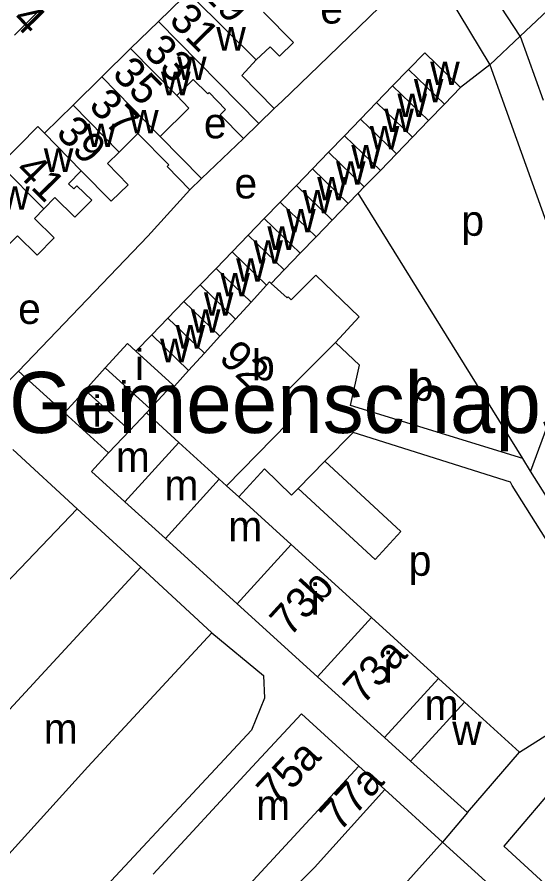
# Model space of a CAD drawing. Extents: x 161141 to 163125, y 381621 to 383200.
# Drawn here: x 162077.2 to 162145.3, y 382736 to 382848.2 of the extents above; entities that cross this region are included whole.
import ezdxf

# ---------------------------------------------------------------- set-up
doc = ezdxf.new("R2010")
doc.units = 0
for name, color, linetype in [('BLT_Basislijn', 7, 'Continuous'), ('BLT_Bebouwing', 7, 'Continuous'), ('BLT_Bebouwing_beschrifting', 7, 'Continuous'), ('BLT_Centroide', 7, 'Continuous'), ('BLT_Huisnummer', 7, 'Continuous'), ('BLT_Huisnummer_ tussenligend', 7, 'Continuous'), ('BLT_Onderverdeling_panden', 7, 'Continuous')]:
    doc.layers.add(name, color=color, linetype=linetype)

msp = doc.modelspace()

# ---------------------------------------------------------------- linework, layer by layer
at = {"layer": 'BLT_Basislijn'}
for p, q in [((162143.03, 382845.71), (162134.35, 382858.98)), ((162116.71, 382841.81), (162130.87, 382855.59)), ((162130.87, 382855.59), (162139.06, 382841.97)), ((162143.03, 382845.71), (162139.06, 382841.97)), ((162143.03, 382845.71), (162146.02, 382837.35)), ((162111.91, 382837.22), (162116.71, 382841.81)), ((162139.06, 382841.97), (162135.24, 382838.99)), ((162110.86, 382836.24), (162111.91, 382837.22)), ((162101.35, 382827.09), (162106.85, 382832.3)), ((162094.33, 382819.52), (162099.83, 382825.6)), ((162143.37, 382790.4), (162121.84, 382825.13)), ((162094.33, 382819.52), (162077.4, 382801.82)), ((162077.4, 382801.82), (162083.41, 382796.4)), ((162127.44, 382780.85), (162117.48, 382790.03)), ((162144.4, 382788.76), (162143.37, 382790.4)), ((162147.75, 382783.41), (162144.4, 382788.76)), ((162124.05, 382777.17), (162113.97, 382786.46)), ((162127.44, 382780.85), (162124.05, 382777.17)), ((162136.12, 382744.04), (162132.85, 382740.14))]:
    msp.add_line(p, q, dxfattribs=at)
for points in [[(162194.41, 382811.73), (162181.67, 382827.19), (162182.28, 382828.45), (162155.99, 382857.93), (162143.03, 382845.71)], [(162139.06, 382841.97), (162151.34, 382807.63), (162144.4, 382788.76)], [(162143.37, 382790.4), (162120.82, 382797.35), (162122.02, 382802.61), (162118.88, 382805.59)], [(162071.68, 382796.19), (162077.4, 382801.82)], [(162142, 382786.88), (162141.75, 382787.29), (162121.18, 382793.81), (162117.48, 382790.03)], [(162117.48, 382790.03), (162113.97, 382786.46)], [(162113.97, 382786.46), (162113.12, 382785.58), (162109.58, 382789.04), (162106.22, 382785.37)], [(162142.94, 382751.95), (162158, 382761.47), (162142, 382786.88)], [(162102.69, 382767.58), (162109.46, 382761.98), (162109.6, 382759.03), (162107.87, 382754.82), (162081.25, 382726.17), (162075.01, 382726.01), (162074, 382724.85)], [(162164.99, 382756.95), (162163.17, 382759.38), (162162.56, 382759.14), (162160.53, 382757.89), (162148.62, 382748.69), (162140.88, 382739.62)], [(162140.88, 382739.62), (162148.35, 382732.76)]]:
    msp.add_lwpolyline(points, dxfattribs=at)
at = {"layer": 'BLT_Bebouwing'}
for p, q in [((162099.59, 382851.47), (162095.7, 382847.65)), ((162076.86, 382845.83), (162080.64, 382849.58)), ((162095.7, 382847.65), (162092.07, 382844.08)), ((162092.07, 382844.08), (162088.3, 382840.37)), ((162108.5, 382842.6), (162110.34, 382844.31)), ((162106.61, 382840.56), (162108.5, 382842.6)), ((162110.86, 382836.24), (162106.61, 382840.56)), ((162128.44, 382841.36), (162126.34, 382839.19)), ((162088.3, 382840.37), (162084.54, 382836.68)), ((162126.34, 382839.19), (162124.24, 382837.01)), ((162133.14, 382836.82), (162135.24, 382838.99)), ((162084.54, 382836.68), (162080.79, 382832.99)), ((162108.85, 382834.27), (162110.86, 382836.24)), ((162124.24, 382837.01), (162122.14, 382834.84)), ((162131.04, 382834.65), (162133.14, 382836.82)), ((162122.14, 382834.84), (162120.04, 382832.67)), ((162106.85, 382832.3), (162108.85, 382834.27)), ((162128.94, 382832.47), (162131.04, 382834.65)), ((162101.35, 382827.09), (162095.95, 382832.58)), ((162120.04, 382832.67), (162117.94, 382830.5)), ((162126.84, 382830.3), (162128.94, 382832.47)), ((162117.94, 382830.5), (162115.85, 382828.33)), ((162124.74, 382828.13), (162126.84, 382830.3)), ((162115.85, 382828.33), (162113.75, 382826.16)), ((162122.64, 382825.96), (162124.74, 382828.13)), ((162099.83, 382825.6), (162101.35, 382827.09)), ((162113.75, 382826.16), (162111.65, 382823.99)), ((162121.84, 382825.13), (162122.64, 382825.96)), ((162120.54, 382823.79), (162121.84, 382825.13)), ((162111.65, 382823.99), (162109.55, 382821.81)), ((162118.44, 382821.61), (162120.54, 382823.79)), ((162109.55, 382821.81), (162107.45, 382819.64)), ((162116.34, 382819.44), (162118.44, 382821.61)), ((162107.45, 382819.64), (162105.35, 382817.47)), ((162114.24, 382817.27), (162116.34, 382819.44)), ((162105.35, 382817.47), (162103.25, 382815.3)), ((162112.15, 382815.1), (162114.24, 382817.27)), ((162103.25, 382815.3), (162101.15, 382813.13)), ((162110.45, 382813.34), (162112.15, 382815.1)), ((162101.15, 382813.13), (162099.05, 382810.96)), ((162096.95, 382808.78), (162099.05, 382810.96)), ((162094.85, 382806.61), (162096.95, 382808.78)), ((162092.75, 382804.44), (162094.85, 382806.61)), ((162086.11, 382799.37), (162088.75, 382802.27)), ((162089.19, 382791.14), (162083.41, 382796.4)), ((162076.68, 382791.57), (162085.08, 382783.82)), ((162104.6, 382786.84), (162106.22, 382785.37)), ((162106.22, 382785.37), (162113.08, 382779.12)), ((162085.08, 382783.82), (162093.4, 382776.15)), ((162113.08, 382779.12), (162123.59, 382769.56)), ((162093.4, 382776.15), (162102.69, 382767.58)), ((162116.52, 382761.8), (162106.02, 382771.36)), ((162123.59, 382769.56), (162132.36, 382761.59)), ((162125.27, 382753.87), (162116.52, 382761.8)), ((162132.36, 382761.59), (162135.75, 382758.5)), ((162135.75, 382758.5), (162142.94, 382751.95)), ((162128.7, 382750.74), (162125.27, 382753.87))]:
    msp.add_line(p, q, dxfattribs=at)
for points in [[(162110.34, 382844.31), (162111.55, 382843.08), (162113.38, 382844.89), (162109.46, 382848.87)], [(162135.24, 382838.99), (162130.54, 382843.53), (162128.44, 382841.36)], [(162098.12, 382837.93), (162100.27, 382840.05), (162102.15, 382838.14), (162102.33, 382838.32), (162104.48, 382836.12), (162103.77, 382835.43), (162106.85, 382832.3)], [(162095.95, 382832.58), (162099.69, 382836.28), (162098.12, 382837.93)], [(162080.79, 382832.99), (162079.91, 382833.86), (162075.02, 382828.88)], [(162090.57, 382830.54), (162093.02, 382832.95), (162097.06, 382828.85), (162096.84, 382828.63), (162099.83, 382825.6)], [(162085.62, 382828.08), (162089.54, 382824.1), (162091.74, 382826.26), (162089.03, 382829.02), (162090.57, 382830.54)], [(162080.71, 382823.09), (162082.17, 382824.57), (162084.79, 382821.99), (162086.98, 382824.22), (162085.05, 382826.11), (162084.66, 382825.71), (162083.96, 382826.39), (162085.62, 382828.08)], [(162079.48, 382821.84), (162080.71, 382823.09)], [(162075.13, 382817.37), (162077.27, 382819.57), (162079.83, 382817.05), (162082.05, 382819.31), (162079.48, 382821.84)], [(162118.88, 382805.59), (162121.96, 382808.95), (162116.31, 382814.43), (162113.09, 382811.18), (162112.67, 382811.59), (162112.54, 382811.44), (162110.45, 382813.34)], [(162088.75, 382802.27), (162091.64, 382805.45), (162092.75, 382804.44)], [(162118.88, 382805.59), (162112.25, 382798.95), (162112.96, 382798.22), (162112.99, 382796.15), (162112.31, 382795.41), (162112.69, 382795.07), (162104.6, 382786.84)], [(162083.41, 382796.4), (162086.11, 382799.37)], [(162091.32, 382784.74), (162086.97, 382788.7), (162089.19, 382791.14)], [(162096.64, 382779.9), (162091.32, 382784.74)], [(162106.02, 382771.36), (162096.64, 382779.9)], [(162068.23, 382729.9), (162086.47, 382750), (162102.69, 382767.58)], [(162121.93, 382750.12), (162114.43, 382756.97), (162107.96, 382750), (162095.04, 382735.97)], [(162136.12, 382744.04), (162142.94, 382751.95)], [(162136.12, 382744.04), (162128.7, 382750.74)], [(162121.93, 382750.12), (162125.32, 382747.03)], [(162125.32, 382747.03), (162132.85, 382740.14)], [(162132.85, 382740.14), (162139.45, 382734.15)]]:
    msp.add_lwpolyline(points, dxfattribs=at)
at = {"layer": 'BLT_Onderverdeling_panden'}
for p, q in [((162108.5, 382842.6), (162099.59, 382851.47)), ((162108.85, 382834.27), (162095.7, 382847.65)), ((162098.12, 382837.93), (162092.07, 382844.08)), ((162128.44, 382841.36), (162133.14, 382836.82)), ((162095.95, 382832.58), (162088.3, 382840.37)), ((162126.34, 382839.19), (162131.04, 382834.65)), ((162090.57, 382830.54), (162084.54, 382836.68)), ((162124.24, 382837.01), (162128.94, 382832.47)), ((162122.14, 382834.84), (162126.84, 382830.3)), ((162080.79, 382832.99), (162085.62, 382828.08)), ((162120.04, 382832.67), (162124.74, 382828.13)), ((162117.94, 382830.5), (162122.64, 382825.96)), ((162080.71, 382823.09), (162075.02, 382828.88)), ((162115.85, 382828.33), (162120.54, 382823.79)), ((162113.75, 382826.16), (162118.44, 382821.61)), ((162116.34, 382819.44), (162111.65, 382823.99)), ((162109.55, 382821.81), (162114.24, 382817.27)), ((162112.15, 382815.1), (162107.45, 382819.64)), ((162109.85, 382813.12), (162105.35, 382817.47)), ((162107.82, 382810.88), (162103.25, 382815.3)), ((162105.78, 382808.65), (162101.15, 382813.13)), ((162103.74, 382806.4), (162099.05, 382810.96)), ((162101.72, 382804.18), (162096.95, 382808.78)), ((162105.78, 382808.65), (162103.74, 382806.4)), ((162099.65, 382801.91), (162094.85, 382806.61)), ((162103.74, 382806.4), (162101.72, 382804.18)), ((162092.75, 382804.44), (162097.58, 382800.05)), ((162101.72, 382804.18), (162099.65, 382801.91)), ((162088.75, 382802.27), (162094.64, 382796.89)), ((162099.65, 382801.91), (162097.79, 382799.86)), ((162097.58, 382800.05), (162096.73, 382799.18)), ((162097.58, 382800.05), (162097.79, 382799.86)), ((162086.11, 382799.37), (162091.96, 382794.05)), ((162091.96, 382794.05), (162094.15, 382796.36)), ((162094.15, 382796.36), (162098.39, 382792.5)), ((162089.19, 382791.14), (162091.96, 382794.05)), ((162091.32, 382784.74), (162098.39, 382792.5)), ((162098.39, 382792.5), (162103.65, 382787.71)), ((162096.64, 382779.9), (162103.65, 382787.71)), ((162103.65, 382787.71), (162104.6, 382786.84)), ((162113.08, 382779.12), (162106.02, 382771.36)), ((162069.65, 382750.42), (162093.4, 382776.15)), ((162123.59, 382769.56), (162116.52, 382761.8)), ((162125.27, 382753.87), (162132.36, 382761.59)), ((162128.7, 382750.74), (162135.75, 382758.5)), ((162121.93, 382750.12), (162102.5, 382729.1)), ((162125.32, 382747.03), (162116.14, 382736.83)), ((162132.85, 382740.14), (162107.39, 382711.82))]:
    msp.add_line(p, q, dxfattribs=at)
for points in [[(162110.45, 382813.34), (162110.23, 382813.54), (162109.85, 382813.11)], [(162109.85, 382813.11), (162107.82, 382810.88)], [(162107.82, 382810.88), (162105.78, 382808.65)], [(162096.73, 382799.18), (162094.64, 382796.89)], [(162094.64, 382796.89), (162094.15, 382796.36)], [(162048.87, 382747.28), (162054.31, 382753.33), (162055.19, 382752.54), (162085.08, 382783.82)], [(162116.14, 382736.83), (162105.63, 382726.21), (162090.2, 382710.23)]]:
    msp.add_lwpolyline(points, dxfattribs=at)

# ---------------------------------------------------------------- texts
at = {"layer": 'BLT_Bebouwing_beschrifting'}
msp.add_text('Gemeenschapshuis', height=8, dxfattribs=at).set_placement((162076.17, 382793.74))
at = {"layer": 'BLT_Centroide'}
for s, p in [('e', (162116.88, 382847.36)), ('w', (162103.28, 382843.83)), ('w', (162098.15, 382839.97)), ('w', (162131.26, 382839.3)), ('w', (162096.05, 382837.97)), ('w', (162129.12, 382837.05)), ('w', (162126.98, 382835.11)), ('w', (162091.87, 382832.97)), ('w', (162125.26, 382833.14)), ('e', (162101.65, 382832.33)), ('w', (162086.27, 382831.19)), ('w', (162123.36, 382830.88)), ('w', (162120.95, 382828.37)), ('w', (162080.71, 382827.94)), ('w', (162118.94, 382826.26)), ('e', (162105.65, 382824.46)), ('w', (162116.48, 382824.21)), ('w', (162075.01, 382822.97)), ('w', (162114.58, 382822.49)), ('w', (162112.42, 382820.01)), ('p', (162135.34, 382819.57)), ('w', (162109.96, 382817.72)), ('w', (162108.13, 382815.92)), ('w', (162105.87, 382813.56)), ('w', (162103.81, 382811.63)), ('w', (162101.66, 382809.11)), ('e', (162077.35, 382808.02)), ('w', (162099.96, 382806.88)), ('w', (162097.96, 382804.8)), ('w', (162095.92, 382803)), ('i', (162092.64, 382800.67)), ('b', (162107.95, 382800.64)), ('i', (162090.59, 382796.47)), ('p', (162128.73, 382797.96)), ('i', (162087.11, 382794.58)), ('m', (162090.13, 382788.64)), ('m', (162096.49, 382784.93)), ('m', (162104.84, 382779.53)), ('p', (162128.45, 382775.04)), ('i', (162115.63, 382769.96)), ('i', (162125.17, 382761.03)), ('m', (162130.52, 382756.16)), ('m', (162080.7, 382753.03)), ('w', (162134.14, 382752.88)), ('m', (162108.48, 382743.05))]:
    msp.add_text(s, height=4, dxfattribs=at).set_placement(p)
at = {"layer": 'BLT_Huisnummer'}
for s, rotation, p in [('31', 314.5161, (162096.95, 382847.65)), ('35', 314.5147, (162089.52, 382840.62)), ('39', 314.5574, (162082.16, 382832.89)), ('92', 315.4353, (162103.47, 382803.41)), ('73b', 47.6954, (162112.89, 382766.91)), ('73a', 47.6954, (162122.46, 382758.01)), ('75a', 47.0859, (162111.11, 382744.68)), ('77a', 47.6954, (162119.42, 382741.38))]:
    msp.add_text(s, height=4, rotation=rotation, dxfattribs=at).set_placement(p)
at = {"layer": 'BLT_Huisnummer_ tussenligend'}
for s, rotation, p in [('29', 314.5064, (162101.08, 382851.36)), ('74', 314.6726, (162074.26, 382849.83)), ('33', 314.5161, (162093.58, 382843.59)), ('37', 314.5147, (162086.45, 382836.47)), ('41', 314.5574, (162076.79, 382827.97))]:
    msp.add_text(s, height=4, rotation=rotation, dxfattribs=at).set_placement(p)

doc.saveas('drawing.dxf')
